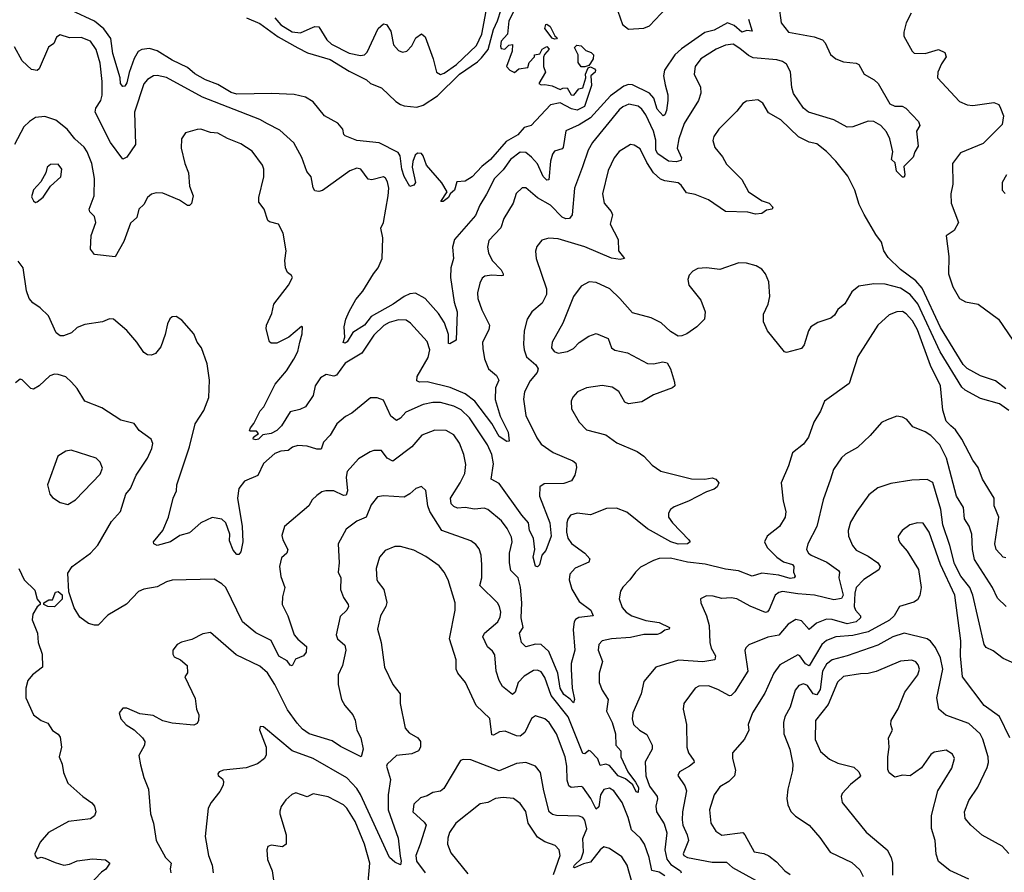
# Model space of a CAD drawing. Extents: x 1678759 to 1859541, y 384609 to 522867.
# Tile 265 of 466: x 1750842 to 1756021, y 483277 to 487761. Entities that reach past the tile are written whole.
import ezdxf

# ---------------------------------------------------------------- set-up
doc = ezdxf.new("R2010")
doc.units = 0

msp = doc.modelspace()

# ---------------------------------------------------------------- linework, layer by layer
at = {"layer": '0CON20XD'}
for points in [[(1753988.9, 487805), (1754013.2, 487735), (1754045, 487710.4), (1754125, 487716), (1754155, 487728.7), (1754274.8, 487855.2)], [(1754835.5, 487835), (1754846.7, 487745), (1754885.3, 487695.3), (1755020.9, 487670.9), (1755065, 487655.4), (1755079.4, 487639.4), (1755107.6, 487577.6), (1755135.3, 487555.3), (1755175, 487538.2), (1755242.1, 487532.1), (1755255, 487525.7), (1755284.7, 487474.7), (1755335.8, 487445), (1755356.9, 487425), (1755418.6, 487318.6), (1755445, 487305.5), (1755484.3, 487305.7), (1755502.5, 487295), (1755570, 487225), (1755576.2, 487205), (1755560, 487175), (1755568.8, 487095), (1755550, 487065), (1755542.5, 487037.5), (1755491.9, 486988.1), (1755498, 486945), (1755495, 486933.3), (1755485, 486933.3), (1755454.3, 486964.3), (1755447.5, 487007.5), (1755427.5, 487025), (1755434.4, 487065.6), (1755419.6, 487135), (1755401.5, 487171.5), (1755372.2, 487205), (1755335.4, 487225.4), (1755305, 487226.7), (1755225, 487197.8), (1755195, 487194.7), (1755123.9, 487233.9), (1754991.9, 487275), (1754965, 487295.5), (1754912, 487372), (1754903.8, 487403.8), (1754896.9, 487486.9), (1754875, 487526.1), (1754855, 487540), (1754825, 487549.4), (1754699.9, 487559.9), (1754675, 487571.6), (1754629.4, 487609.4), (1754595, 487631.9), (1754555, 487626.5), (1754505.7, 487605), (1754425, 487555.5), (1754394.4, 487515), (1754390, 487475), (1754422.5, 487405), (1754424.3, 487375), (1754412.2, 487335), (1754337.7, 487215), (1754308.3, 487135), (1754301.1, 487085), (1754322.8, 487035), (1754319.1, 487020.9), (1754295, 487013.4), (1754255, 487016.3), (1754199.2, 487055), (1754188.8, 487075), (1754187.4, 487127.4), (1754175.5, 487175), (1754135, 487260.9), (1754115, 487290), (1754095, 487306.2), (1754046.1, 487316.1), (1754015, 487302.8), (1753995, 487286.2), (1753854.8, 487115.2), (1753831.8, 487075), (1753803.3, 486986.8), (1753761.1, 486875), (1753748.2, 486735), (1753734.2, 486715.8), (1753715, 486712.8), (1753695, 486722.3), (1753635, 486784.6), (1753565, 486823.6), (1753505, 486876.9), (1753485, 486875.6), (1753453.1, 486846.9), (1753437.5, 486795), (1753389.2, 486715), (1753373.5, 486666.5), (1753310.5, 486599.5), (1753302.3, 486565), (1753307.2, 486535), (1753327.8, 486495), (1753375.4, 486445), (1753385.5, 486424.5), (1753384.3, 486415.7), (1753376.7, 486413.3), (1753325, 486416.4), (1753288.5, 486411.5), (1753275, 486400.8), (1753261.8, 486375), (1753250, 486325), (1753251.2, 486295), (1753272.2, 486235), (1753312.7, 486155), (1753309.4, 486130.6), (1753275.6, 486065), (1753277.6, 486032.4), (1753287.4, 485977.4), (1753307.8, 485925), (1753349.4, 485889.4), (1753362, 485865), (1753345.3, 485824.7), (1753343.4, 485763.4), (1753369.8, 485675), (1753412.2, 485592.2), (1753416.9, 485545), (1753405, 485542.2), (1753365, 485568.8), (1753326.4, 485636.4), (1753236.6, 485755), (1753185, 485793.7), (1753106.2, 485826.2), (1752985, 485856.6), (1752944.7, 485854.7), (1752931.7, 485861.7), (1752933.1, 485885), (1752990.7, 485985), (1752999.6, 486025), (1752985, 486068), (1752898.1, 486165), (1752875, 486180.9), (1752835, 486182.1), (1752785, 486167.9), (1752757, 486153), (1752705, 486102.5), (1752642.4, 486007.6), (1752554.4, 485955), (1752508.8, 485891.2), (1752495, 485886.4), (1752455, 485895.4), (1752425, 485876.5), (1752397.1, 485835), (1752385.8, 485785), (1752345.6, 485725), (1752315, 485710.4), (1752265, 485698.9), (1752219.1, 485625), (1752195, 485601.1), (1752165, 485585.4), (1752121.7, 485578.3), (1752098, 485555), (1752085, 485550.8), (1752070, 485555), (1752072.5, 485565), (1752097.5, 485585), (1752087, 485597), (1752055, 485597.5), (1752050.7, 485600.7), (1752055.7, 485615), (1752073.5, 485636.5), (1752106.8, 485703.2), (1752126.5, 485725), (1752186.6, 485843.4), (1752245, 485913.8), (1752284.6, 485975), (1752304.5, 486015), (1752315.5, 486065), (1752328.6, 486108.6), (1752330, 486145), (1752325, 486147.5), (1752258.2, 486091.8), (1752195, 486058.9), (1752165, 486060), (1752155.9, 486065.9), (1752139.1, 486135), (1752139.6, 486155), (1752167.9, 486215), (1752179.4, 486265), (1752255.7, 486365), (1752276.7, 486405), (1752272.5, 486415), (1752251.2, 486431.2), (1752240.8, 486455), (1752237.1, 486495), (1752244.4, 486545), (1752228.2, 486638.2), (1752203.3, 486685), (1752156.9, 486696.9), (1752148, 486705), (1752128.6, 486765), (1752100.9, 486800.9), (1752100, 486825), (1752127.1, 486935), (1752125.8, 486974.2), (1752118.6, 486995), (1752065, 487070), (1752005, 487107.8), (1751935, 487135.6), (1751885, 487163.1), (1751845, 487166.9), (1751795, 487184.3), (1751775, 487182.9), (1751715, 487166.2), (1751693.8, 487135), (1751692, 487085), (1751710.6, 487005), (1751729.4, 486955), (1751735.8, 486885), (1751753.8, 486835), (1751746.1, 486793.9), (1751735, 486783.3), (1751725, 486784), (1751682.4, 486812.4), (1751595, 486848.1), (1751559.5, 486850.5), (1751535, 486843.8), (1751514.4, 486825.6), (1751495, 486788.8), (1751469.2, 486765), (1751459.2, 486720.8), (1751425, 486691.2), (1751390, 486595), (1751345, 486513.8), (1751235.6, 486525.6), (1751214.3, 486554.3), (1751217.8, 486625), (1751241.9, 486695), (1751235.5, 486725.5), (1751210.6, 486750.6), (1751207.1, 486765), (1751234.5, 486835), (1751235.5, 486925), (1751221.8, 487005), (1751197.9, 487065), (1751180.5, 487090.5), (1751133.1, 487135), (1751092.1, 487185), (1751031.5, 487231.5), (1750975, 487251.8), (1750925, 487245.6), (1750893.9, 487226.1), (1750863.4, 487196.6), (1750815, 487104)], [(1753440.9, 487805), (1753414.4, 487754.4), (1753407.5, 487685), (1753375, 487647.5), (1753371.1, 487621.1), (1753375, 487610), (1753393.6, 487606.4), (1753415, 487627.5), (1753435, 487630), (1753432.5, 487595), (1753402.5, 487515), (1753420, 487495), (1753445, 487482.5), (1753468.3, 487501.7), (1753515, 487510), (1753522.5, 487535), (1753550, 487565), (1753550, 487575), (1753578.3, 487581.7), (1753590, 487605), (1753615, 487620), (1753626.7, 487605), (1753601.7, 487578.3), (1753597, 487563), (1753597.5, 487515), (1753607.5, 487485), (1753573.3, 487425), (1753585, 487417.5), (1753605, 487420), (1753642.1, 487412.1), (1753685, 487393.8), (1753699.3, 487400.7), (1753722.5, 487402.5), (1753743.3, 487365), (1753756.1, 487363.9), (1753782.5, 487397.5), (1753805, 487402.5), (1753820, 487455), (1753818.8, 487475), (1753832.5, 487507.5), (1753845, 487513.3), (1753865, 487502), (1753870.8, 487495), (1753869.2, 487485), (1753846, 487465), (1753849.5, 487415), (1753813.3, 487305), (1753774.7, 487285.3), (1753745, 487292.2), (1753685, 487323.6), (1753635, 487313.3), (1753532.5, 487205), (1753495, 487193.8), (1753462.9, 487155), (1753400.4, 487119.6), (1753318.8, 487025), (1753272.2, 486987.8), (1753221.4, 486935), (1753185, 486911.4), (1753141.3, 486908.7), (1753130, 486865), (1753106, 486845), (1753098.1, 486825), (1753070, 486805), (1753057.5, 486805), (1753091.2, 486855), (1753063.3, 486903.3), (1752982.7, 486995), (1752965, 487044.3), (1752955, 487056.2), (1752935, 487058.5), (1752922.5, 487047.5), (1752910, 487015), (1752906.9, 486985), (1752923.3, 486905), (1752915, 486890), (1752895, 486883.3), (1752865, 486936), (1752852.7, 486975), (1752843.6, 487045), (1752832.5, 487062.5), (1752732.9, 487112.9), (1752615, 487125.2), (1752555, 487150), (1752547.7, 487157.7), (1752542.4, 487185), (1752515, 487217), (1752445.2, 487255.2), (1752385, 487329.4), (1752345, 487354.1), (1752286.4, 487366.4), (1752167, 487373), (1751985, 487369.1), (1751955, 487378.4), (1751885, 487420.3), (1751818.9, 487445), (1751763.9, 487476.1), (1751725, 487508.4), (1751645, 487547.9), (1751565, 487596.6), (1751525, 487608.4), (1751485.3, 487604.7), (1751466, 487594), (1751445, 487557.1), (1751417.4, 487482.6), (1751405, 487428.8), (1751395, 487411.2), (1751385, 487409.2), (1751372.7, 487425), (1751370, 487455), (1751333, 487583), (1751321.1, 487661.1), (1751285, 487713.2), (1751235, 487753.7), (1751115, 487808.8)], [(1752035, 487770.5), (1752105, 487740.3), (1752201, 487671), (1752305, 487612), (1752356.7, 487586.7), (1752475, 487550.8), (1752575, 487490.8), (1752666.7, 487445), (1752686.7, 487425), (1752745, 487402.2), (1752820.9, 487330.9), (1752845, 487315.5), (1752865, 487307.3), (1752931.4, 487301.4), (1752965, 487312), (1753039.9, 487360.1), (1753155, 487474.8), (1753250.9, 487539.1), (1753270.6, 487559.4), (1753305.6, 487604.4), (1753335, 487708.5), (1753355.5, 487754.5), (1753375, 487813.5)], [(1752185, 487770.3), (1752215, 487733), (1752275, 487697), (1752319.3, 487690.7), (1752369.2, 487715), (1752395, 487724.4), (1752415, 487722.5), (1752458.2, 487655), (1752482.5, 487632.5), (1752575, 487584.2), (1752635, 487572.5), (1752655, 487576.2), (1752669.9, 487590.1), (1752727.1, 487715), (1752755, 487739.4), (1752770.8, 487735), (1752795, 487700.8), (1752808.3, 487628.3), (1752835, 487599.2), (1752855, 487589.2), (1752878.8, 487595), (1752905, 487623.8), (1752926, 487665), (1752955, 487686), (1752975, 487671.2), (1753016.7, 487555), (1753033.8, 487485), (1753055, 487473.1), (1753075, 487479.7), (1753139.7, 487525), (1753245.2, 487625), (1753272.3, 487685), (1753296.6, 487805)], [(1755531.2, 487795), (1755504, 487745), (1755492, 487695), (1755493.2, 487673.2), (1755535.9, 487595.9), (1755547.5, 487585), (1755605, 487583.1), (1755675, 487603.1), (1755708, 487588), (1755715.4, 487565), (1755691.1, 487528.9), (1755671.9, 487485), (1755668.8, 487455), (1755785, 487330.6), (1755825, 487313.1), (1755855, 487309.5), (1755965.9, 487325.9), (1755992.5, 487315), (1756001.5, 487295), (1756016.4, 487255), (1756010.3, 487209.7), (1755909.6, 487110.4), (1755790.2, 487059.8), (1755748.9, 487005), (1755750, 486895), (1755740.5, 486845), (1755741.2, 486795), (1755779.5, 486695), (1755757.3, 486652.7), (1755715.8, 486624.2), (1755729.6, 486515), (1755728.2, 486425), (1755750.9, 486355), (1755785, 486294.4), (1755816.3, 486276.3), (1755884, 486265), (1755990.8, 486185), (1756065.4, 486075.4)], [(1754675, 487763.3), (1754695, 487700), (1754666.4, 487703.6), (1754640, 487695), (1754600.4, 487730.4), (1754565, 487743.3), (1754495, 487705.4), (1754445, 487693.5), (1754323.4, 487606.6), (1754288.1, 487575), (1754233.8, 487495), (1754228.9, 487465), (1754237.5, 487417.5), (1754251.6, 487365), (1754251.8, 487335), (1754245, 487283.8), (1754235, 487260.8), (1754226.2, 487255), (1754195, 487290.9), (1754177.2, 487347.2), (1754154.6, 487374.6), (1754065, 487418), (1754045, 487419.4), (1754019, 487411), (1753950.2, 487359.8), (1753845, 487243.8), (1753785, 487207.5), (1753714.4, 487175.6), (1753701.1, 487088.9), (1753695, 487080.8), (1753655, 487069.2), (1753645, 487053.3), (1753635, 487017.5), (1753625, 486918.6), (1753615, 486917.3), (1753595, 486936.2), (1753565, 487003.2), (1753535, 487037.5), (1753505, 487061.4), (1753475, 487063.5), (1753423.4, 487025), (1753385, 486970.4), (1753340, 486925), (1753297.6, 486842.4), (1753262.5, 486785), (1753239.4, 486730.6), (1753129.5, 486605), (1753118.5, 486565), (1753123.3, 486505), (1753110.5, 486455), (1753107.7, 486405), (1753128.2, 486275), (1753142.8, 486225), (1753138, 486075), (1753105, 486056), (1753097, 486057), (1753097.9, 486105), (1753075.8, 486165.8), (1753045.8, 486215.8), (1752975.2, 486295.2), (1752923.3, 486323.3), (1752895, 486318.8), (1752865, 486304.7), (1752807.3, 486265), (1752690.7, 486199.3), (1752655, 486153.8), (1752594, 486115), (1752565, 486066), (1752555, 486060), (1752543, 486063), (1752551.7, 486091.7), (1752549.2, 486145), (1752557.1, 486185), (1752575, 486226.2), (1752610.2, 486289.8), (1752647.6, 486332.4), (1752703.1, 486425), (1752728.1, 486455), (1752748.6, 486505), (1752752.7, 486612.7), (1752742.2, 486665), (1752755.5, 486695), (1752780.3, 486835), (1752784.6, 486875), (1752777.6, 486907.6), (1752767, 486927), (1752755, 486934.4), (1752695, 486918.8), (1752675, 486921.8), (1752635.7, 486975), (1752615, 486980), (1752579.2, 486965), (1752435, 486863.1), (1752415, 486858), (1752395, 486861.2), (1752385.8, 486875.8), (1752375.6, 486935), (1752353.1, 486963.1), (1752325.4, 487035.4), (1752285, 487112.9), (1752210.2, 487180.2), (1752145, 487213.8), (1752105, 487236.2), (1751803.5, 487353.5), (1751615, 487456.2), (1751565, 487467.5), (1751545.3, 487464.7), (1751515, 487446.7), (1751495, 487423.1), (1751445.3, 487275), (1751452, 487105), (1751405, 487037.5), (1751385, 487027.5), (1751320.7, 487115), (1751240, 487275), (1751243.6, 487295), (1751268.5, 487335), (1751276.3, 487363.7), (1751276.5, 487435), (1751265, 487531.2), (1751243.8, 487603.8), (1751215, 487647.9), (1751165, 487666.8), (1751104.7, 487664.7), (1751055, 487681.4), (1751035, 487668.8), (1751021.2, 487635), (1750993.4, 487616.6), (1750945, 487502.5), (1750935, 487493.3), (1750905, 487498.8), (1750856, 487545), (1750815, 487617.5)], [(1753655, 487657.5), (1753643.6, 487663.6), (1753603.9, 487713.9), (1753610, 487735), (1753615, 487737.5), (1753632.5, 487725), (1753656.4, 487676.4), (1753670, 487665), (1753665, 487660), (1753655, 487657.5)], [(1753795, 487512.5), (1753780, 487535), (1753780, 487575), (1753760, 487615), (1753773, 487627), (1753795, 487623.3), (1753819.5, 487599.5), (1753848.3, 487588.3), (1753860, 487575), (1753858.8, 487555), (1753845, 487532.5), (1753835, 487520), (1753815, 487513.3), (1753795, 487512.5)], [(1756029, 485819), (1755975, 485862.4), (1755895, 485887.4), (1755825, 485926.9), (1755805, 485948.2), (1755685, 486141.3), (1755589.2, 486349.2), (1755555, 486387.8), (1755475, 486447.4), (1755410.5, 486510.5), (1755386.6, 486545), (1755375, 486591.4), (1755345, 486630.8), (1755283.3, 486736.7), (1755258, 486788), (1755235.5, 486865), (1755198.3, 486938.3), (1755135, 487016.2), (1755085, 487068), (1755035, 487107.1), (1754995, 487116.7), (1754939.2, 487145), (1754845, 487234.4), (1754780.8, 487270.8), (1754751.7, 487321.7), (1754725, 487340), (1754665, 487332), (1754645, 487320), (1754615, 487280), (1754520, 487185), (1754493.7, 487146.3), (1754488.6, 487125), (1754499.1, 487089.1), (1754538.9, 487038.9), (1754560.2, 487000.2), (1754640.9, 486920.9), (1754675, 486855.5), (1754747.9, 486807.9), (1754783.8, 486795), (1754803.3, 486775), (1754800, 486765), (1754770.9, 486759.1), (1754745, 486741.2), (1754712.7, 486737.3), (1754672.2, 486747.8), (1754555, 486752.5), (1754465, 486814), (1754395, 486841.8), (1754349.6, 486849.6), (1754321.1, 486891.1), (1754305, 486903.5), (1754235, 486913.2), (1754212.6, 486922.6), (1754176.2, 486956.2), (1754140.5, 487010.5), (1754105, 487080.8), (1754075, 487100.8), (1754055, 487104.2), (1753995, 487067.1), (1753968.9, 487035), (1753937, 486967), (1753907.8, 486845), (1753915.8, 486795), (1753952.6, 486752.6), (1753960.6, 486735), (1753947.1, 486685), (1753990, 486605), (1753991.9, 486545), (1754022.5, 486505), (1754001.2, 486498.8), (1753955, 486506.4), (1753815, 486565.4), (1753761.8, 486581.8), (1753675, 486607.5), (1753625, 486611.9), (1753589.1, 486600.9), (1753562.1, 486567.9), (1753555.8, 486544.2), (1753558.1, 486505), (1753612.7, 486345), (1753613.8, 486315), (1753589.9, 486270.1), (1753535.5, 486224.5), (1753511.9, 486185), (1753495.4, 486125), (1753492.8, 486055), (1753494.8, 486024.8), (1753508.1, 485988.1), (1753556.9, 485945), (1753570, 485925), (1753563.6, 485905), (1753527.7, 485862.3), (1753496.7, 485803.3), (1753491.5, 485765), (1753505, 485678.8), (1753561.7, 485561.7), (1753585, 485528.5), (1753648.6, 485485), (1753751.3, 485441.4), (1753768, 485428), (1753771.5, 485405), (1753761.3, 485365), (1753743.8, 485336.2), (1753705, 485321), (1753600.8, 485319.3), (1753577.9, 485305), (1753575.7, 485255), (1753631.2, 485115), (1753638.5, 485045), (1753609.8, 484970.2), (1753588, 484945), (1753576.4, 484893.6), (1753565, 484882.9), (1753555, 484887.8), (1753542.5, 484935), (1753551.6, 484975), (1753545.3, 485035), (1753524, 485075), (1753519.1, 485115), (1753483.4, 485155), (1753365, 485321.5), (1753322.5, 485345), (1753334.6, 485425.4), (1753324.7, 485474.7), (1753302.2, 485525), (1753207.7, 485667.7), (1753165, 485709.4), (1753125, 485728.8), (1753055, 485746.8), (1753015, 485746.9), (1752965, 485737.2), (1752873.5, 485696.5), (1752845, 485664.5), (1752825, 485652.2), (1752795, 485675.7), (1752755, 485760), (1752722.1, 485772.1), (1752687.3, 485772.7), (1752589.1, 485690.9), (1752556.4, 485673.6), (1752510.8, 485635), (1752474.6, 485575.4), (1752440.6, 485539.4), (1752428.5, 485501.5), (1752405, 485502.3), (1752355, 485518.2), (1752305, 485521.8), (1752277.6, 485512.4), (1752255, 485494.5), (1752215, 485491.5), (1752185, 485479.4), (1752125, 485426), (1752095, 485364), (1752025, 485333.1), (1751994.5, 485295), (1751988.2, 485245), (1752012.7, 485095), (1752015.5, 485015), (1752005, 484962.5), (1751995, 484947.5), (1751985, 484947.5), (1751965, 484970.8), (1751945, 485020), (1751947.2, 485055), (1751926.7, 485115), (1751905, 485133.6), (1751855, 485142.5), (1751795, 485115.3), (1751735, 485062.5), (1751685, 485047.5), (1751635.8, 485014.2), (1751565, 484995.7), (1751548.6, 485005), (1751545.7, 485015), (1751596, 485075), (1751625.5, 485144.5), (1751650, 485245), (1751667.1, 485282.9), (1751668.1, 485315), (1751735.4, 485514.6), (1751764.4, 485635), (1751811.5, 485705), (1751836.3, 485773.7), (1751841.4, 485865), (1751828.3, 485951.7), (1751798.8, 486035), (1751776.2, 486065), (1751758.3, 486108.3), (1751695, 486181.2), (1751665, 486200), (1751645, 486197.5), (1751631.7, 486188.3), (1751618.8, 486161.2), (1751608, 486105), (1751585, 486040), (1751556.2, 486005), (1751535, 485996.2), (1751515, 485998.8), (1751495, 486010), (1751458.8, 486065), (1751406.4, 486126.4), (1751335, 486186), (1751315, 486187.5), (1751277.6, 486172.4), (1751185, 486158.6), (1751145, 486142), (1751115.5, 486114.5), (1751072.3, 486097.7), (1751055, 486098), (1751033.6, 486113.6), (1750993.3, 486203.3), (1750950, 486245), (1750911.3, 486271.3), (1750891.8, 486295), (1750878.2, 486335), (1750861.2, 486455), (1750835, 486491.2)], [(1750925, 486800), (1750935, 486802.5), (1750965, 486826.7), (1751004.3, 486885.7), (1751059.2, 486935), (1751064.2, 486975), (1751045, 487001.2), (1751005, 486998.8), (1750986.7, 486985), (1750980, 486955), (1750952.7, 486907.3), (1750914.1, 486865.9), (1750905, 486830), (1750915, 486807.5), (1750925, 486800)], [(1756033.3, 486945), (1756010, 486905), (1756010, 486865), (1756025, 486847.5)], [(1756045, 485706.3), (1755995, 485740.6), (1755895, 485768.1), (1755815, 485812.9), (1755798.3, 485828.3), (1755684.4, 486014.4), (1755566.2, 486266.2), (1755525.8, 486315.8), (1755475, 486348.2), (1755395, 486370), (1755335, 486371.5), (1755255, 486359.2), (1755219.7, 486330.3), (1755183, 486267), (1755145, 486236.2), (1755127.5, 486207.5), (1755109.1, 486190.9), (1755040.9, 486169.1), (1755003.8, 486145), (1754990.8, 486125), (1754968.7, 486051.3), (1754955, 486031.2), (1754875, 486010), (1754865, 486013.3), (1754775.8, 486125), (1754755, 486172.5), (1754755, 486212.5), (1754779.4, 486265), (1754787.8, 486305), (1754782.1, 486382.1), (1754765.8, 486425), (1754745, 486449.2), (1754715, 486467.1), (1754665, 486480.6), (1754625, 486481.9), (1754525, 486447.5), (1754454.2, 486455.8), (1754408.3, 486451.7), (1754381.9, 486438.1), (1754363, 486417), (1754356, 486395), (1754362.5, 486365), (1754425.6, 486285), (1754447.8, 486225), (1754443.4, 486186.6), (1754404.6, 486145.4), (1754350.7, 486109.3), (1754325, 486097.5), (1754305, 486096), (1754265, 486121.4), (1754215.9, 486165.9), (1754162.8, 486192.8), (1754065, 486219.4), (1753998.9, 486295), (1753945.7, 486345), (1753875, 486379.5), (1753838, 486382), (1753795, 486360), (1753755.4, 486305), (1753699.1, 486165), (1753642.2, 486065), (1753639.4, 486035), (1753652.9, 486015), (1753675, 486006.5), (1753723.8, 486015), (1753755, 486032.2), (1753785, 486063.1), (1753835, 486097.1), (1753875, 486110), (1753937.5, 486085), (1753955.5, 486035.5), (1753972.4, 486022.4), (1754038.3, 486008.3), (1754145, 485953.3), (1754175, 485950.6), (1754225, 485962), (1754246.9, 485956.9), (1754265.5, 485925.5), (1754286.7, 485855), (1754287.5, 485835), (1754275, 485824.2), (1754175, 485788.1), (1754115, 485751.8), (1754045, 485740.6), (1754025, 485749.2), (1753992.9, 485805), (1753959.1, 485829.1), (1753905, 485836.4), (1753824.3, 485824.3), (1753777, 485803), (1753752, 485775), (1753742, 485755), (1753744.3, 485714.3), (1753784.2, 485645), (1753823.3, 485603.3), (1753925, 485577.1), (1753983.8, 485535), (1754089.8, 485489.8), (1754124.3, 485465), (1754168.2, 485418.2), (1754215, 485386.2), (1754375, 485346.9), (1754445, 485343.8), (1754485, 485350.6), (1754504.5, 485344.5), (1754520, 485325), (1754510.8, 485305), (1754495, 485292.1), (1754455, 485277.7), (1754360.5, 485229.5), (1754285, 485199.6), (1754265.6, 485185), (1754255.6, 485165), (1754255.6, 485145), (1754275.5, 485115), (1754362, 485025), (1754368, 485015), (1754355.4, 485004.6), (1754305, 485003), (1754267.1, 485015), (1754145, 485083.1), (1754035, 485170.4), (1753981.3, 485191.3), (1753929.5, 485190.5), (1753845, 485156.5), (1753775, 485165.5), (1753740, 485155), (1753725.5, 485134.5), (1753720.9, 485115), (1753718.5, 485065), (1753725.4, 485035), (1753745, 485006.9), (1753815, 484955.6), (1753840.6, 484925), (1753835, 484907.5), (1753764.1, 484875.9), (1753735.5, 484845), (1753732.9, 484815), (1753746.5, 484766.5), (1753785, 484701.8)], [(1756028.8, 484931.2), (1756015, 484934), (1755978.1, 484975), (1755971.5, 485005), (1755992.3, 485145), (1755967.1, 485205), (1755967.8, 485245), (1755905.8, 485345), (1755884.2, 485405), (1755855, 485444), (1755798.2, 485555), (1755763.6, 485603.6), (1755740, 485625), (1755715, 485650), (1755697.1, 485707.1), (1755684.7, 485835), (1755632.3, 485942.3), (1755565, 486129.2), (1755537.5, 486177.5), (1755505, 486214.7), (1755485, 486225.3), (1755455.3, 486224.7), (1755415, 486207.8), (1755355.6, 486155), (1755251.2, 485988.8), (1755205, 485848), (1755075.9, 485754.1), (1755055, 485702.5), (1755020, 485645), (1754990.8, 485565), (1754965, 485528), (1754907.1, 485482.9), (1754885.5, 485414.5), (1754847.1, 485325), (1754857.9, 485227.9), (1754872.2, 485175), (1754868.2, 485145), (1754839.1, 485095), (1754774.3, 485045), (1754759.4, 485015), (1754773.3, 484985), (1754824.5, 484935), (1754860.5, 484910.5), (1754906.6, 484895), (1754914, 484885), (1754912.9, 484855), (1754921.4, 484835), (1754915.7, 484825), (1754895, 484822.9), (1754835, 484839.8), (1754745, 484850.5), (1754695, 484834.5), (1754623, 484863), (1754555, 484870.6), (1754447.4, 484897.4), (1754355, 484907.9), (1754265, 484929.7), (1754205, 484927.1), (1754175, 484917.5), (1754107.9, 484882.1), (1754080.6, 484855), (1754052.2, 484815), (1754015, 484777.1), (1754003.1, 484755), (1753995.6, 484715), (1754010.4, 484670.4), (1754032.2, 484645), (1754062.5, 484625), (1754135, 484602), (1754205, 484591.3), (1754260, 484565), (1754257.5, 484555), (1754235, 484550), (1754215, 484534.5), (1754195, 484528.2), (1754125, 484528.2), (1754055, 484512.7), (1753955, 484504.6), (1753906.4, 484493.6), (1753888.9, 484475), (1753884.6, 484445), (1753907.8, 484385), (1753889.5, 484325), (1753890.2, 484275), (1753905, 484235.6), (1753936.6, 484186.6), (1753929.5, 484125), (1753958.3, 484065), (1753976.8, 484005), (1753978.6, 483945), (1754003.8, 483915), (1754003.3, 483885), (1754041.6, 483805), (1754081, 483751), (1754096.2, 483723.8), (1754095, 483696.7), (1754085, 483700), (1754067.6, 483737.6), (1754028.9, 483768.9), (1753990, 483785), (1753945, 483838.9), (1753925, 483845.4), (1753895, 483839.2), (1753883.3, 483873.3), (1753845, 483914.3), (1753835, 483918), (1753815, 483899.3), (1753805, 483901.5), (1753727, 484095), (1753636.8, 484206.8), (1753605, 484301.4), (1753585, 484330.5), (1753565, 484340), (1753545, 484337.9), (1753495, 484307.7), (1753464.6, 484275), (1753448.5, 484225), (1753435, 484212), (1753381.8, 484255), (1753363.3, 484285), (1753347.9, 484335), (1753341.1, 484421.1), (1753329.8, 484439.8), (1753302.6, 484462.6), (1753278.2, 484515), (1753287.8, 484535), (1753356.5, 484595), (1753370.2, 484619.8), (1753372.7, 484645), (1753366.2, 484675), (1753355, 484694.3), (1753261.8, 484785), (1753272.3, 484825), (1753273.7, 484893.7), (1753270, 484945), (1753258.8, 484978.8), (1753241.4, 485001.4), (1753215, 485019.5), (1753061.8, 485075), (1752998.9, 485175), (1752988.8, 485205), (1752979.2, 485285), (1752955, 485305.8), (1752925, 485296), (1752895, 485267.1), (1752865, 485250), (1752755, 485257.5), (1752725, 485252), (1752690.2, 485209.8), (1752664.8, 485145.2), (1752615.9, 485124.1), (1752558.6, 485081.4), (1752516.7, 485005), (1752522.9, 484905), (1752517.1, 484855), (1752531.1, 484825), (1752529.4, 484765), (1752545, 484722), (1752570.6, 484685), (1752571.1, 484675), (1752562.9, 484655), (1752527.1, 484622.9), (1752507.1, 484525), (1752514.2, 484505), (1752551.7, 484471.7), (1752557.5, 484445), (1752540.5, 484365), (1752517.1, 484315), (1752516.7, 484265), (1752535.6, 484185), (1752551.9, 484155), (1752594.5, 484104.5), (1752606.8, 484076.8), (1752615.8, 484025), (1752636.9, 483985), (1752648.8, 483925), (1752637.5, 483885), (1752529.1, 483939.1), (1752485, 483968), (1752365, 484006.1), (1752330.3, 484030.3), (1752301, 484061), (1752251.6, 484131.6), (1752184, 484265), (1752145, 484325.5), (1752105, 484360.8), (1751981.2, 484421.2), (1751845, 484537.5), (1751805, 484532), (1751747.9, 484502.1), (1751692.7, 484487.3), (1751670, 484475), (1751648, 484445), (1751647.5, 484425), (1751655, 484410.4), (1751688.9, 484395), (1751723.9, 484363.9), (1751724.1, 484325.9), (1751710, 484305), (1751765, 484191.2), (1751772.2, 484135), (1751784.4, 484105), (1751782, 484075), (1751775, 484060), (1751758.8, 484051.2), (1751645, 484061.9), (1751595, 484074.4), (1751545, 484101.1), (1751475, 484110.6), (1751405, 484140), (1751385, 484140), (1751366.2, 484115), (1751373.8, 484085), (1751402.6, 484052.6), (1751445, 484025.8), (1751488.6, 483985), (1751500.6, 483965), (1751498.1, 483945), (1751469.1, 483890.9), (1751477.1, 483842.9), (1751495.5, 483775), (1751520, 483715), (1751530.6, 483585), (1751546.7, 483535), (1751559.4, 483445), (1751609.4, 483355), (1751638.9, 483325), (1751633.9, 483295), (1751637.5, 483275)], [(1753785, 484701.8), (1753846.4, 484655), (1753858.8, 484625), (1753783.2, 484616.8), (1753765, 484607.1), (1753757.8, 484595), (1753753.1, 484553.1), (1753761.9, 484445), (1753742.9, 484375), (1753742.2, 484345), (1753747.5, 484245), (1753760.6, 484185), (1753755, 484167.5), (1753738, 484188), (1753705, 484211.6), (1753685.2, 484245), (1753672.1, 484325), (1753625, 484438.8), (1753584.2, 484474.2), (1753555, 484477.5), (1753505, 484462.9), (1753481.9, 484485), (1753471.8, 484535), (1753490, 484565), (1753480.6, 484615), (1753482.6, 484695), (1753475.7, 484775.7), (1753463.8, 484825), (1753425.4, 484865), (1753418.2, 484905), (1753418.2, 484955), (1753433.1, 485015), (1753428.8, 485038.8), (1753406.2, 485085), (1753375.7, 485125.7), (1753304.6, 485184.6), (1753285, 485192.2), (1753235, 485186.8), (1753185, 485195.4), (1753145, 485191.5), (1753125, 485200), (1753112.2, 485215), (1753108.8, 485245), (1753159.6, 485325), (1753183.8, 485375), (1753188.5, 485421.5), (1753178.8, 485475), (1753155, 485534.3), (1753125, 485576.9), (1753085, 485600.4), (1753025, 485601.5), (1752958, 485575), (1752905, 485514.4), (1752805, 485438.9), (1752775.4, 485455), (1752744.5, 485494.5), (1752705.6, 485495.6), (1752685, 485487.5), (1752625, 485451.9), (1752565.3, 485384.7), (1752559.7, 485355), (1752567, 485283), (1752559.5, 485260.5), (1752545, 485259.2), (1752495, 485282.5), (1752453.1, 485283.1), (1752432.1, 485277.9), (1752405, 485258), (1752380, 485235), (1752362.5, 485205), (1752234.3, 485095.7), (1752221.2, 485048.8), (1752225.8, 485025), (1752252.5, 484975), (1752247.5, 484955), (1752218.7, 484931.3), (1752209.4, 484885), (1752215, 484832.5), (1752236.5, 484775), (1752223.9, 484725), (1752223.1, 484685), (1752252.5, 484625), (1752286.7, 484526.7), (1752305, 484502.5), (1752350, 484465), (1752349.4, 484435), (1752335, 484415.8), (1752292.2, 484397.8), (1752275, 484362.5), (1752265, 484366.7), (1752248.8, 484388.8), (1752205, 484414.4), (1752165, 484495.6), (1752085, 484536.5), (1752013.8, 484595), (1751926.7, 484775), (1751905, 484794.4), (1751865, 484818.6), (1751645, 484812.5), (1751615, 484804.2), (1751565, 484778.6), (1751495, 484765.8), (1751466.8, 484753.2), (1751403.4, 484686.6), (1751305, 484628.8), (1751255, 484576.7), (1751235, 484576), (1751205, 484585.6), (1751158.9, 484618.9), (1751128.1, 484668.1), (1751101.3, 484751.3), (1751095, 484850), (1751118, 484885), (1751215, 484955.5), (1751253.2, 484996.8), (1751325, 485122), (1751371.9, 485175), (1751400.4, 485265), (1751425.5, 485295), (1751455.2, 485364.8), (1751514.4, 485455), (1751537.1, 485505), (1751541.7, 485531.7), (1751534, 485555), (1751470.3, 485600.3), (1751445, 485638), (1751375, 485654.2), (1751275, 485720), (1751185, 485754.3), (1751145, 485820.8), (1751115.4, 485855.4), (1751085, 485881.9), (1751045, 485895.6), (1751025, 485896.7), (1751001.4, 485888.6), (1750945, 485835.6), (1750915, 485817.5), (1750901.1, 485821.1), (1750855, 485866.2), (1750845, 485870), (1750819.5, 485850.5)], [(1756030.6, 484675), (1755985, 484719.2), (1755958.8, 484775), (1755865, 484922), (1755853.8, 484975), (1755850, 485055), (1755836.7, 485096.7), (1755811.2, 485135), (1755806.9, 485195), (1755769.7, 485255), (1755717.3, 485455), (1755682.7, 485525), (1755635, 485574.6), (1755605, 485593.5), (1755539.1, 485619.1), (1755508.6, 485658.6), (1755485, 485671.2), (1755455, 485676.2), (1755405, 485656.7), (1755375, 485643.3), (1755315.7, 485574.3), (1755248.3, 485511.7), (1755185, 485475.6), (1755165, 485457.1), (1755122.5, 485395), (1755107.1, 485345), (1755069.1, 485235), (1755034.6, 485095), (1754987.1, 485005), (1754980, 484975), (1754991.4, 484955), (1755005.8, 484945), (1755088.3, 484908.3), (1755149.4, 484865), (1755154.3, 484855), (1755151.5, 484825), (1755173.2, 484735), (1755165, 484716.4), (1755125, 484709.2), (1755022.5, 484735), (1754935, 484740.7), (1754855, 484754.1), (1754835, 484748.5), (1754816.2, 484733.8), (1754785, 484658.9), (1754775, 484646.2), (1754765, 484644.1), (1754685, 484676.8), (1754615, 484715.5), (1754585, 484720.5), (1754535, 484716.9), (1754489.3, 484729.3), (1754455, 484730.8), (1754422.5, 484715), (1754424, 484695), (1754454.2, 484625.8), (1754468.5, 484575), (1754471.8, 484485), (1754480, 484455), (1754502.2, 484415), (1754498.8, 484395), (1754435, 484384.2), (1754307.8, 484392.2), (1754188.8, 484355), (1754125, 484280), (1754111.8, 484215), (1754067.5, 484115), (1754064, 484084), (1754071.2, 484055), (1754101.8, 484025), (1754140.9, 484000.9), (1754169.5, 483945), (1754169.5, 483925), (1754132.1, 483857.9), (1754135.3, 483785), (1754155, 483729.6), (1754194.7, 483675), (1754197.3, 483662.7), (1754187.8, 483625), (1754191.9, 483595), (1754231.2, 483531.2), (1754246.6, 483485), (1754236.2, 483395), (1754246.6, 483346.6), (1754267.6, 483317.6), (1754318.2, 483285), (1754320.6, 483275)], [(1751095, 485212), (1751136, 485235), (1751265, 485370.8), (1751277.4, 485402.6), (1751264.7, 485434.7), (1751244.7, 485454.7), (1751112.7, 485497.3), (1751085, 485492), (1751042.5, 485465), (1750989.2, 485315), (1751000.6, 485265), (1751015, 485248), (1751055, 485222), (1751095, 485212)], [(1756075.4, 484375.4), (1756015, 484401.9), (1755961.7, 484441.7), (1755925, 484459.4), (1755914.7, 484474.7), (1755855.2, 484735), (1755838.9, 484775), (1755792.3, 484835), (1755759.6, 484899.6), (1755735.2, 484995), (1755697.8, 485105), (1755686.7, 485185), (1755645, 485327.8), (1755615, 485343.5), (1755535, 485338.8), (1755425, 485321.1), (1755355, 485299.2), (1755308.7, 485261.3), (1755245, 485173.8), (1755211.9, 485118.1), (1755198.9, 485075), (1755201.9, 485045), (1755223.1, 484995), (1755241.1, 484971.1), (1755305, 484938.9), (1755355, 484905.3), (1755368.5, 484885), (1755361.9, 484868.1), (1755282.7, 484817.3), (1755241.6, 484775), (1755234.1, 484745), (1755231.6, 484675), (1755238.9, 484655), (1755265.5, 484625), (1755265.4, 484615), (1755242.7, 484595), (1755195, 484583.9), (1755115, 484607.1), (1755085, 484608.4), (1755032.6, 484587.4), (1754995, 484554.4), (1754955, 484600), (1754925, 484606.4), (1754885, 484582.5), (1754835, 484523.4), (1754776.5, 484513.5), (1754677.5, 484472.5), (1754662.1, 484457.9), (1754657, 484443), (1754671.8, 484335), (1754604, 484226), (1754585, 484206.5), (1754575, 484205.5), (1754515, 484238.9), (1754465, 484257.9), (1754415, 484256.5), (1754395.4, 484244.6), (1754336, 484165), (1754332, 484135), (1754348.9, 484055), (1754351.2, 483935), (1754360, 483905), (1754388.2, 483865), (1754388.9, 483855), (1754365.7, 483835), (1754312, 483805), (1754304.3, 483785.7), (1754341.3, 483731.3), (1754350.3, 483705), (1754328.2, 483595), (1754326.7, 483553.3), (1754330.7, 483525), (1754353.5, 483475), (1754360.4, 483445), (1754331.1, 483375), (1754335.8, 483365), (1754355, 483354.7), (1754485, 483331), (1754560.1, 483330.1), (1754591.8, 483301.8), (1754730.8, 483225)], [(1756049.2, 483985), (1755996.4, 484096.4), (1755914.3, 484155), (1755800.5, 484305), (1755791.2, 484415), (1755792.6, 484495), (1755760.9, 484735), (1755685.8, 484895.8), (1755625.2, 485065.2), (1755595, 485113.5), (1755564.4, 485115.6), (1755524, 485105), (1755484, 485075), (1755462, 485045), (1755464.2, 485025), (1755475, 485006.7), (1755510, 484965), (1755569.7, 484869.7), (1755583.4, 484775), (1755576.6, 484733.4), (1755565, 484710.6), (1755545, 484697.5), (1755470, 484675), (1755440.9, 484625), (1755417.1, 484602.9), (1755305, 484540.8), (1755225, 484521.6), (1755134.4, 484515.6), (1755085, 484496.7), (1755061.9, 484475), (1754995, 484363.6), (1754975, 484373.3), (1754945, 484415.6), (1754935, 484420), (1754841.1, 484368.9), (1754808.5, 484325), (1754761.3, 484218.7), (1754696.5, 484115), (1754674.2, 484055), (1754677.5, 484025), (1754655, 483976.7), (1754592, 483905), (1754591.2, 483875), (1754607.8, 483815), (1754602.5, 483785), (1754572.9, 483755), (1754524.1, 483725.9), (1754494.4, 483685), (1754470, 483605), (1754477.5, 483535), (1754504, 483494), (1754535, 483473.1), (1754645.8, 483485.8), (1754656.9, 483475), (1754704.6, 483384.6), (1754755.4, 483375.4), (1754783.1, 483363.1), (1754822.2, 483332.2), (1754866.9, 483285), (1754895, 483266.2)], [(1754235, 483257.9), (1754205, 483278.6), (1754167.3, 483287.3), (1754152.8, 483355), (1754128.4, 483425), (1754106.9, 483456.9), (1754060.7, 483500.7), (1754042.8, 483565), (1754010.5, 483645), (1753967.9, 483705), (1753945, 483719.6), (1753915, 483712.9), (1753896.4, 483685), (1753888.1, 483621.9), (1753875, 483609.6), (1753845.9, 483665.9), (1753805, 483724.4), (1753795, 483728.5), (1753743.4, 483723.4), (1753731.1, 483731.1), (1753721.7, 483761.8), (1753719.6, 483835), (1753710.7, 483885), (1753665.4, 484005), (1753627.3, 484065), (1753605, 484083.8), (1753555, 484100), (1753535, 484085.8), (1753514.7, 484045), (1753498.5, 484011.5), (1753475, 483993.4), (1753455, 483994.7), (1753395, 484018.8), (1753366.2, 484015), (1753335, 483997.5), (1753325, 484000), (1753315.3, 484085.3), (1753243.7, 484153.7), (1753187.5, 484275), (1753146.4, 484325), (1753137.1, 484345), (1753137.9, 484395), (1753103.5, 484505), (1753133.1, 484655), (1753131.9, 484695), (1753095.3, 484815.3), (1753075.4, 484855.4), (1753048.7, 484888.7), (1752977.9, 484937.9), (1752915, 484970.5), (1752845, 484990), (1752815, 484990), (1752765, 484969.4), (1752734.4, 484935), (1752716.5, 484875), (1752721.4, 484815), (1752727.5, 484802.5), (1752757.5, 484765), (1752773.4, 484696.6), (1752768.9, 484675), (1752739.5, 484625), (1752724.5, 484555), (1752742.9, 484485), (1752760.6, 484355), (1752804.6, 484264.6), (1752843.3, 484215), (1752843.3, 484165), (1752870, 484035), (1752890.2, 484010.2), (1752935.7, 483985), (1752950, 483965), (1752950, 483935), (1752940, 483915), (1752905, 483900), (1752825, 483892.2), (1752775.8, 483845), (1752772.1, 483835), (1752792.2, 483765), (1752779.5, 483685), (1752780.3, 483605), (1752833.6, 483456.4), (1752842.7, 483362.7), (1752849.5, 483335), (1752845, 483317.1), (1752815, 483329.6), (1752787.5, 483355), (1752635.6, 483685.6), (1752615, 483717.5), (1752563.5, 483773.5), (1752385.9, 483875.9), (1752275, 483916.4), (1752125, 484042.5), (1752107, 484043), (1752104, 484026), (1752139.4, 483935), (1752138.1, 483895), (1752130.6, 483875), (1752092.5, 483847.5), (1752034, 483826), (1751915, 483814.2), (1751891.2, 483805), (1751884.2, 483795), (1751886.1, 483786.1), (1751908.1, 483768.1), (1751914, 483755), (1751912.5, 483735), (1751895, 483702.5), (1751848.6, 483645), (1751834, 483615), (1751818.6, 483465), (1751835.8, 483365), (1751854.2, 483315), (1751860, 483275)], [(1750838.6, 484875), (1750865, 484815.8), (1750921.2, 484761.2), (1750934.2, 484714.2), (1750950, 484695), (1750950, 484685), (1750935, 484672.5), (1750911.2, 484635), (1750908, 484605), (1750936, 484535), (1750940, 484485), (1750960, 484425), (1750962.5, 484355), (1750910, 484315), (1750885.8, 484285), (1750874.3, 484245.7), (1750874.4, 484195), (1750914, 484105), (1750955, 484076.2), (1750990.5, 484060.5), (1751015, 484023.3), (1751045, 484003.3), (1751055, 483987.5), (1751062, 483935), (1751050, 483885), (1751065.6, 483845), (1751072.6, 483802.6), (1751095.8, 483745), (1751173.6, 483675), (1751221.7, 483641.7), (1751235.5, 483625), (1751242.5, 483595), (1751235.4, 483574.6), (1751215, 483558.2), (1751098.8, 483545), (1750992.9, 483487.1), (1750950.6, 483435), (1750922, 483375), (1750923.2, 483363.2), (1750935, 483350), (1750955, 483356.7), (1750975, 483352), (1751028, 483328), (1751075, 483315.5), (1751105, 483319.5), (1751145, 483337.5), (1751225, 483347.1), (1751293, 483343), (1751316.7, 483325), (1751295, 483293.8), (1751272.3, 483277.7), (1751205, 483205.8)], [(1751025, 484672.5), (1750990, 484675), (1750970, 484685), (1750970, 484695), (1750995, 484710), (1751015, 484710), (1751030, 484750), (1751045, 484753.8), (1751065.5, 484735.5), (1751065.8, 484714.2), (1751025, 484672.5)], [(1756045.6, 483375.6), (1756009.1, 483415), (1755905, 483473.1), (1755845, 483524.4), (1755815, 483560.8), (1755812.2, 483595), (1755835, 483654.4), (1755882.3, 483725), (1755931.2, 483828.8), (1755937.9, 483855), (1755935.5, 483885), (1755908, 483978), (1755893.5, 484005), (1755835, 484059.6), (1755714, 484104), (1755677.1, 484135), (1755666.6, 484195), (1755698, 484345), (1755685.6, 484405), (1755659.9, 484459.9), (1755633.4, 484493.4), (1755615.8, 484505.7), (1755495, 484534.1), (1755435, 484515.9), (1755355, 484470.8), (1755195.2, 484414.8), (1755115.2, 484394.8), (1755085, 484371.8), (1755065, 484335.6), (1755051.7, 484238.3), (1755035, 484211), (1755015.8, 484215.8), (1754985, 484258.7), (1754965, 484268.7), (1754939.9, 484260.1), (1754920.8, 484235), (1754895.4, 484145), (1754866.2, 484095), (1754859.2, 484065), (1754861.2, 484005), (1754892.7, 483925), (1754908.1, 483845), (1754907.4, 483812.6), (1754881.8, 483715), (1754876.9, 483665), (1754881.8, 483631.8), (1754897.4, 483597.4), (1754922.1, 483572.1), (1754995, 483524.4), (1755050.5, 483460.5), (1755105, 483382.9), (1755218.6, 483328.6), (1755260.8, 483290.8), (1755278.5, 483255)], [(1755835, 483241.2), (1755735, 483286), (1755674.2, 483334.2), (1755662.3, 483372.3), (1755657.5, 483445), (1755637.3, 483507.3), (1755638.8, 483575), (1755671.8, 483705), (1755745.5, 483825), (1755758.9, 483875), (1755748.7, 483898.7), (1755715, 483920), (1755651.4, 483908.6), (1755634.2, 483895.8), (1755585, 483826.2), (1755525, 483784.3), (1755485, 483787.5), (1755445, 483776.7), (1755415, 483800), (1755408.3, 483818.3), (1755407.9, 483885), (1755415.3, 483935), (1755412.5, 483985), (1755433.1, 484025), (1755424.4, 484055), (1755425.6, 484075), (1755463.4, 484136.6), (1755498, 484225), (1755566.8, 484315), (1755574.6, 484345), (1755568.3, 484368.3), (1755555, 484384.5), (1755535, 484392.7), (1755475, 484388.2), (1755347.3, 484332.7), (1755305, 484322.3), (1755265, 484320.5), (1755175, 484306.2), (1755143, 484277), (1755095, 484160), (1755028.5, 484075), (1755025.4, 483975), (1755055, 483912.2), (1755102.1, 483872.1), (1755145, 483851.8), (1755229.4, 483829.4), (1755256.2, 483805), (1755263.8, 483785), (1755258, 483775), (1755212, 483738), (1755168.5, 483691.5), (1755162.9, 483675), (1755167.5, 483645), (1755295, 483488), (1755405, 483395.8), (1755426.2, 483355), (1755432.5, 483325), (1755432.5, 483262.5)], [(1754065.2, 483215), (1754038.2, 483315), (1754009.3, 483359.3), (1753945, 483401.9), (1753915, 483411.4), (1753895, 483395.5), (1753845, 483330.6), (1753807.9, 483322.1), (1753761.2, 483301.2), (1753754.6, 483304.6), (1753760.4, 483315), (1753795, 483347.3), (1753808.1, 483385), (1753804.2, 483455), (1753825.2, 483505), (1753815, 483550.8), (1753804.2, 483565), (1753785, 483572.7), (1753665, 483576), (1753645, 483581.2), (1753626.5, 483595), (1753598.2, 483705), (1753581.7, 483801.7), (1753555.8, 483835), (1753505, 483854.5), (1753455, 483848.8), (1753365, 483810.4), (1753215, 483868.6), (1753175, 483870), (1753161.2, 483865), (1753072.6, 483717.4), (1753055, 483704.3), (1753015, 483696.7), (1752985, 483679.4), (1752950.7, 483669.3), (1752915.7, 483635), (1752910, 483595), (1752970.3, 483540.3), (1752979.3, 483525), (1752948.1, 483425), (1752925.8, 483365), (1752929.5, 483335), (1752975.5, 483275)], [(1752675.6, 483225), (1752683.3, 483325), (1752656.5, 483425), (1752605.9, 483545), (1752563.6, 483615), (1752545, 483631.2), (1752465, 483673.5), (1752385, 483689.2), (1752355, 483673.1), (1752295, 483695.6), (1752273.4, 483686.6), (1752241.3, 483658.7), (1752217.3, 483622.7), (1752211.2, 483598.8), (1752210, 483585), (1752244.3, 483475), (1752244, 483425), (1752225, 483411.9), (1752165, 483419.2), (1752148, 483412), (1752142.5, 483395), (1752146.2, 483345), (1752170, 483285), (1752178, 483235)], [(1753650, 483265), (1753684.6, 483365), (1753678.9, 483395), (1753657.9, 483417.9), (1753605, 483436.9), (1753565, 483462.5), (1753516.7, 483535), (1753505, 483597.5), (1753475, 483638.6), (1753440, 483665), (1753385, 483670), (1753345, 483664.4), (1753303.8, 483645), (1753263.6, 483636.4), (1753135.6, 483535), (1753103.7, 483486.3), (1753093.4, 483456.6), (1753092.7, 483425), (1753109.3, 483379.3), (1753199.1, 483269.1)]]:
    msp.add_lwpolyline(points, dxfattribs=at)

doc.saveas('drawing.dxf')
